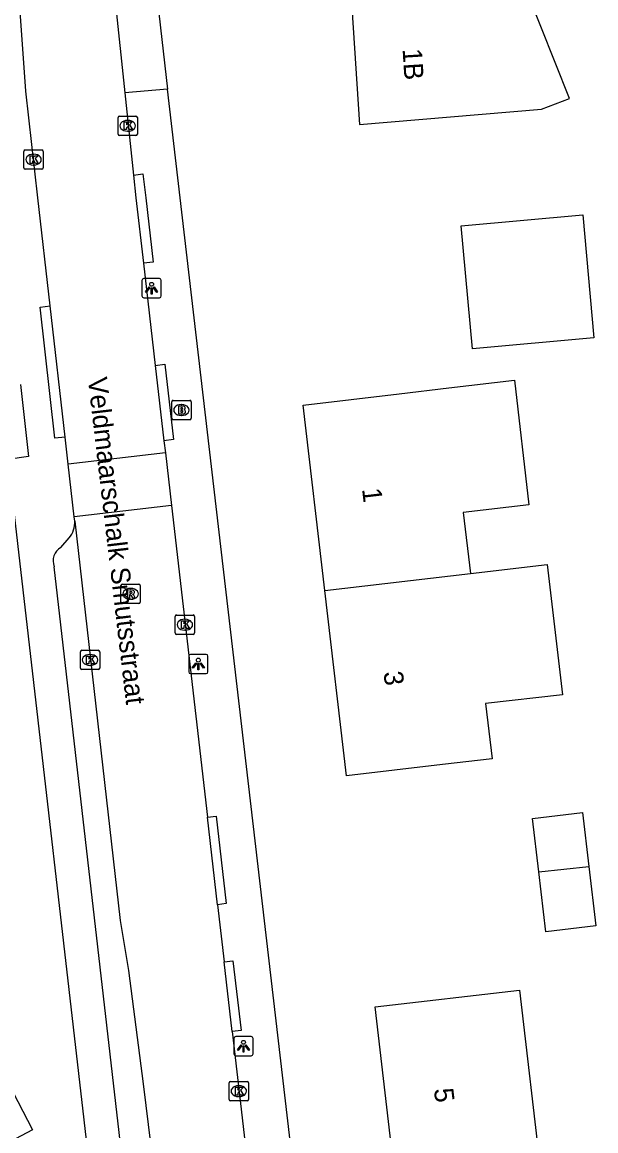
# Model space of a CAD drawing. Extents: x 163010 to 163853, y 382793 to 383982.
# Drawn here: x 163659.4 to 163689, y 383701.8 to 383759.1 of the extents above; entities that cross this region are included whole.
import ezdxf

# ---------------------------------------------------------------- set-up
doc = ezdxf.new("R2010")
doc.units = 0
for name, color, linetype in [('IMGEO_Brandkraan', 7, 'Continuous'), ('IMGEO_Kolk', 7, 'Continuous'), ('IMGEO_Lichtpunt', 7, 'Continuous'), ('IMGEO_Openbare_ruimte_label', 7, 'Continuous'), ('IMGEO_Pand', 7, 'Continuous'), ('IMGEO_Pand_nummerreeks', 7, 'Continuous'), ('IMGEO_Parkeervlak_open', 7, 'Continuous'), ('IMGEO_Rijbaan_lokaal_gesloten', 7, 'Continuous'), ('IMGEO_Rijbaan_lokaal_open', 7, 'Continuous'), ('IMGEO_Rioolput', 7, 'Continuous'), ('IMGEO_Voetpad_open', 7, 'Continuous')]:
    doc.layers.add(name, color=color, linetype=linetype)

msp = doc.modelspace()

# ---------------------------------------------------------------- linework, layer by layer
at = {"layer": 'IMGEO_Brandkraan'}
for p, q in [((163667.121, 383738.609), (163667.121, 383739.461)), ((163667.196, 383739.535), (163668.048, 383739.535)), ((163668.122, 383739.461), (163668.122, 383738.609)), ((163667.609, 383739.315), (163667.634, 383739.315)), ((163668.048, 383738.535), (163667.196, 383738.535)), ((163667.632, 383738.755), (163667.607, 383738.755))]:
    msp.add_line(p, q, dxfattribs=at)
for points in [[(163667.121, 383738.609), (163667.121, 383739.461)], [(163667.196, 383739.535), (163668.048, 383739.535)], [(163668.122, 383739.461), (163668.122, 383738.609)], [(163667.469, 383739.235), (163667.469, 383738.835), (163667.682, 383738.835)], [(163667.7, 383739.235), (163667.469, 383739.235)], [(163667.648, 383739.154), (163667.594, 383739.154), (163667.594, 383739.078)], [(163667.594, 383739.078), (163667.647, 383739.078)], [(163667.656, 383739.002), (163667.594, 383739.002), (163667.594, 383738.921)], [(163667.594, 383738.921), (163667.656, 383738.921)], [(163668.048, 383738.535), (163667.196, 383738.535)]]:
    msp.add_lwpolyline(points, dxfattribs=at)
for centre, radius, start, end in [((163667.198, 383739.459), 0.0765, 91.55205, 178.44795), ((163667.198, 383739.459), 0.0765, 91.55205, 178.44795), ((163668.046, 383739.459), 0.0765, 1.55205, 88.44795), ((163668.046, 383739.459), 0.0765, 1.55205, 88.44795), ((163667.649, 383739.116), 0.0379, 267.82845, 90.93552), ((163667.657, 383738.961), 0.0404, 269.87594, 90.50774), ((163667.688, 383739.086), 0.251, 268.66757, 293.53466), ((163667.704, 383739.09), 0.145, 59.4692, 91.53667), ((163667.729, 383739.137), 0.0922, 285.51372, 58.15012), ((163667.734, 383738.945), 0.105, 301.31148, 78.98903), ((163667.198, 383738.611), 0.0765, 181.55205, 268.44795), ((163667.198, 383738.611), 0.0765, 181.55205, 268.44795), ((163668.046, 383738.611), 0.0765, 271.55205, 358.44795), ((163668.046, 383738.611), 0.0765, 271.55205, 358.44795)]:
    msp.add_arc(centre, radius, start, end, dxfattribs=at)
for centre, major_axis, ratio, start_param, end_param in [((163667.608, 383739.035), (-0.387, 0.002), 0.722429, 4.712389, 7.853982), ((163667.633, 383739.035), (-0.39, 0.002), 0.717154, 1.570796, 4.712389)]:
    msp.add_ellipse(centre, major_axis=major_axis, ratio=ratio, start_param=start_param, end_param=end_param, dxfattribs=at)
at = {"layer": 'IMGEO_Kolk'}
for p, q in [((163664.342, 383753.304), (163664.342, 383754.156)), ((163664.417, 383754.23), (163665.269, 383754.23)), ((163664.83, 383754.01), (163664.855, 383754.01)), ((163665.343, 383754.156), (163665.343, 383753.304)), ((163665.269, 383753.23), (163664.417, 383753.23)), ((163664.853, 383753.45), (163664.828, 383753.45)), ((163659.474, 383751.555), (163659.474, 383752.407)), ((163659.549, 383752.481), (163660.401, 383752.481)), ((163659.962, 383752.261), (163659.987, 383752.261)), ((163660.475, 383752.407), (163660.475, 383751.555)), ((163660.401, 383751.481), (163659.549, 383751.481)), ((163659.985, 383751.701), (163659.96, 383751.701)), ((163667.298, 383727.511), (163667.298, 383728.363)), ((163667.373, 383728.437), (163668.225, 383728.437)), ((163667.786, 383728.217), (163667.811, 383728.217)), ((163668.299, 383728.363), (163668.299, 383727.511)), ((163668.225, 383727.437), (163667.373, 383727.437)), ((163667.809, 383727.657), (163667.784, 383727.657)), ((163662.394, 383725.687), (163662.394, 383726.539)), ((163662.469, 383726.613), (163663.321, 383726.613)), ((163662.882, 383726.393), (163662.907, 383726.393)), ((163663.395, 383726.539), (163663.395, 383725.687)), ((163662.905, 383725.833), (163662.88, 383725.833)), ((163663.321, 383725.613), (163662.469, 383725.613)), ((163670.086, 383703.394), (163670.086, 383704.246)), ((163670.161, 383704.32), (163671.013, 383704.32)), ((163670.574, 383704.1), (163670.599, 383704.1)), ((163671.087, 383704.246), (163671.087, 383703.394)), ((163671.013, 383703.32), (163670.161, 383703.32)), ((163670.597, 383703.54), (163670.572, 383703.54))]:
    msp.add_line(p, q, dxfattribs=at)
for points in [[(163664.342, 383753.304), (163664.342, 383754.156)], [(163664.417, 383754.23), (163665.269, 383754.23)], [(163664.663, 383753.93), (163664.786, 383753.93), (163664.786, 383753.779), (163664.916, 383753.93), (163665.08, 383753.93), (163664.934, 383753.779), (163665.087, 383753.53), (163664.935, 383753.53), (163664.85, 383753.694), (163664.786, 383753.627), (163664.786, 383753.53), (163664.663, 383753.53), (163664.663, 383753.93)], [(163665.343, 383754.156), (163665.343, 383753.304)], [(163665.269, 383753.23), (163664.417, 383753.23)], [(163659.474, 383751.555), (163659.474, 383752.407)], [(163659.549, 383752.481), (163660.401, 383752.481)], [(163659.795, 383752.181), (163659.918, 383752.181), (163659.918, 383752.03), (163660.048, 383752.181), (163660.212, 383752.181), (163660.066, 383752.03), (163660.219, 383751.781), (163660.067, 383751.781), (163659.982, 383751.945), (163659.918, 383751.878), (163659.918, 383751.781), (163659.795, 383751.781), (163659.795, 383752.181)], [(163660.475, 383752.407), (163660.475, 383751.555)], [(163660.401, 383751.481), (163659.549, 383751.481)], [(163667.298, 383727.511), (163667.298, 383728.363)], [(163667.373, 383728.437), (163668.225, 383728.437)], [(163667.619, 383728.137), (163667.742, 383728.137), (163667.742, 383727.986), (163667.872, 383728.137), (163668.036, 383728.137), (163667.89, 383727.986), (163668.043, 383727.737), (163667.891, 383727.737), (163667.806, 383727.901), (163667.742, 383727.834), (163667.742, 383727.737), (163667.619, 383727.737), (163667.619, 383728.137)], [(163668.299, 383728.363), (163668.299, 383727.511)], [(163668.225, 383727.437), (163667.373, 383727.437)], [(163662.394, 383725.687), (163662.394, 383726.539)], [(163662.469, 383726.613), (163663.321, 383726.613)], [(163662.715, 383726.313), (163662.838, 383726.313), (163662.838, 383726.162), (163662.968, 383726.313), (163663.132, 383726.313), (163662.986, 383726.162), (163663.139, 383725.913), (163662.987, 383725.913), (163662.902, 383726.077), (163662.838, 383726.01), (163662.838, 383725.913), (163662.715, 383725.913), (163662.715, 383726.313)], [(163663.395, 383726.539), (163663.395, 383725.687)], [(163663.321, 383725.613), (163662.469, 383725.613)], [(163670.086, 383703.394), (163670.086, 383704.246)], [(163670.161, 383704.32), (163671.013, 383704.32)], [(163670.407, 383704.02), (163670.53, 383704.02), (163670.53, 383703.869), (163670.66, 383704.02), (163670.824, 383704.02), (163670.678, 383703.869), (163670.831, 383703.62), (163670.679, 383703.62), (163670.594, 383703.784), (163670.53, 383703.717), (163670.53, 383703.62), (163670.407, 383703.62), (163670.407, 383704.02)], [(163671.087, 383704.246), (163671.087, 383703.394)], [(163671.013, 383703.32), (163670.161, 383703.32)]]:
    msp.add_lwpolyline(points, dxfattribs=at)
for centre, start, end in [((163664.419, 383754.154), 91.55205, 178.44795), ((163664.419, 383754.154), 91.55205, 178.44795), ((163665.267, 383754.154), 1.55205, 88.44795), ((163665.267, 383754.154), 1.55205, 88.44795), ((163664.419, 383753.306), 181.55205, 268.44795), ((163664.419, 383753.306), 181.55205, 268.44795), ((163665.267, 383753.306), 271.55205, 358.44795), ((163665.267, 383753.306), 271.55205, 358.44795), ((163659.551, 383752.405), 91.55205, 178.44795), ((163659.551, 383752.405), 91.55205, 178.44795), ((163660.399, 383752.405), 1.55205, 88.44795), ((163660.399, 383752.405), 1.55205, 88.44795), ((163659.551, 383751.557), 181.55205, 268.44795), ((163659.551, 383751.557), 181.55205, 268.44795), ((163660.399, 383751.557), 271.55205, 358.44795), ((163660.399, 383751.557), 271.55205, 358.44795), ((163667.375, 383728.361), 91.55205, 178.44795), ((163667.375, 383728.361), 91.55205, 178.44795), ((163668.223, 383728.361), 1.55205, 88.44795), ((163668.223, 383728.361), 1.55205, 88.44795), ((163667.375, 383727.513), 181.55205, 268.44795), ((163667.375, 383727.513), 181.55205, 268.44795), ((163668.223, 383727.513), 271.55205, 358.44795), ((163668.223, 383727.513), 271.55205, 358.44795), ((163662.471, 383726.537), 91.55205, 178.44795), ((163662.471, 383726.537), 91.55205, 178.44795), ((163663.319, 383726.537), 1.55205, 88.44795), ((163663.319, 383726.537), 1.55205, 88.44795), ((163662.471, 383725.689), 181.55205, 268.44795), ((163662.471, 383725.689), 181.55205, 268.44795), ((163663.319, 383725.689), 271.55205, 358.44795), ((163663.319, 383725.689), 271.55205, 358.44795), ((163670.163, 383704.244), 91.55205, 178.44795), ((163670.163, 383704.244), 91.55205, 178.44795), ((163671.011, 383704.244), 1.55205, 88.44795), ((163671.011, 383704.244), 1.55205, 88.44795), ((163670.163, 383703.396), 181.55205, 268.44795), ((163670.163, 383703.396), 181.55205, 268.44795), ((163671.011, 383703.396), 271.55205, 358.44795), ((163671.011, 383703.396), 271.55205, 358.44795)]:
    msp.add_arc(centre, 0.0765, start, end, dxfattribs=at)
for centre, major_axis, ratio, start_param, end_param in [((163664.829, 383753.73), (-0.387, 0.002), 0.722429, 4.712389, 7.853982), ((163664.854, 383753.73), (-0.39, 0.002), 0.717154, 1.570796, 4.712389), ((163659.961, 383751.981), (-0.387, 0.002), 0.722429, 4.712389, 7.853982), ((163659.986, 383751.981), (-0.39, 0.002), 0.717154, 1.570796, 4.712389), ((163667.785, 383727.937), (-0.387, 0.002), 0.722429, 4.712389, 7.853982), ((163667.81, 383727.937), (-0.39, 0.002), 0.717154, 1.570796, 4.712389), ((163662.881, 383726.113), (-0.387, 0.002), 0.722429, 4.712389, 7.853982), ((163662.906, 383726.113), (-0.39, 0.002), 0.717154, 1.570796, 4.712389), ((163670.573, 383703.82), (-0.387, 0.002), 0.722429, 4.712389, 7.853982), ((163670.598, 383703.82), (-0.39, 0.002), 0.717154, 1.570796, 4.712389)]:
    msp.add_ellipse(centre, major_axis=major_axis, ratio=ratio, start_param=start_param, end_param=end_param, dxfattribs=at)
at = {"layer": 'IMGEO_Lichtpunt'}
for p, q in [((163665.579, 383745.738), (163665.579, 383744.931)), ((163665.579, 383745.738), (163665.579, 383744.931)), ((163666.481, 383745.833), (163665.673, 383745.833)), ((163666.481, 383745.833), (163665.673, 383745.833)), ((163666.575, 383744.931), (163666.575, 383745.738)), ((163666.575, 383744.931), (163666.575, 383745.738)), ((163665.673, 383744.837), (163666.481, 383744.837)), ((163665.673, 383744.837), (163666.481, 383744.837)), ((163667.996, 383726.308), (163667.996, 383725.501)), ((163667.996, 383726.308), (163667.996, 383725.501)), ((163668.898, 383726.403), (163668.09, 383726.403)), ((163668.898, 383726.403), (163668.09, 383726.403)), ((163668.992, 383725.501), (163668.992, 383726.308)), ((163668.992, 383725.501), (163668.992, 383726.308)), ((163668.09, 383725.407), (163668.898, 383725.407)), ((163668.09, 383725.407), (163668.898, 383725.407)), ((163670.331, 383706.55), (163670.331, 383705.743)), ((163670.331, 383706.55), (163670.331, 383705.743)), ((163671.233, 383706.645), (163670.425, 383706.645)), ((163671.233, 383706.645), (163670.425, 383706.645)), ((163671.327, 383705.743), (163671.327, 383706.55)), ((163671.327, 383705.743), (163671.327, 383706.55)), ((163670.425, 383705.649), (163671.233, 383705.649)), ((163670.425, 383705.649), (163671.233, 383705.649))]:
    msp.add_line(p, q, dxfattribs=at)
for points in [[(163665.953, 383745.402), (163665.992, 383745.374), (163665.804, 383745.112), (163665.766, 383745.139), (163665.953, 383745.402)], [(163666.055, 383745.354), (163666.102, 383745.354), (163666.102, 383745.032), (163666.055, 383745.032), (163666.055, 383745.354)], [(163666.165, 383745.374), (163666.203, 383745.401), (163666.39, 383745.139), (163666.351, 383745.111), (163666.165, 383745.374)], [(163668.37, 383725.972), (163668.409, 383725.944), (163668.221, 383725.682), (163668.183, 383725.709), (163668.37, 383725.972)], [(163668.472, 383725.924), (163668.519, 383725.924), (163668.519, 383725.602), (163668.472, 383725.602), (163668.472, 383725.924)], [(163668.582, 383725.944), (163668.62, 383725.971), (163668.807, 383725.709), (163668.768, 383725.681), (163668.582, 383725.944)], [(163670.705, 383706.214), (163670.744, 383706.186), (163670.556, 383705.924), (163670.518, 383705.951), (163670.705, 383706.214)], [(163670.807, 383706.166), (163670.854, 383706.166), (163670.854, 383705.844), (163670.807, 383705.844), (163670.807, 383706.166)], [(163670.917, 383706.186), (163670.955, 383706.213), (163671.142, 383705.951), (163671.103, 383705.923), (163670.917, 383706.186)]]:
    msp.add_lwpolyline(points, dxfattribs=at)
for centre in [(163666.078, 383745.536), (163668.495, 383726.106), (163670.83, 383706.348)]:
    msp.add_circle(centre, 0.0994, dxfattribs=at)
for centre, start, end in [((163665.673, 383745.738), 90, 180), ((163665.673, 383745.738), 90, 180), ((163666.481, 383745.738), 0, 90), ((163666.481, 383745.738), 0, 90), ((163665.673, 383744.931), 180, 270), ((163665.673, 383744.931), 180, 270), ((163666.481, 383744.931), 270, 0), ((163666.481, 383744.931), 270, 360), ((163668.09, 383726.308), 90, 180), ((163668.09, 383726.308), 90, 180), ((163668.898, 383726.308), 0, 90), ((163668.898, 383726.308), 0, 90), ((163668.09, 383725.501), 180, 270), ((163668.09, 383725.501), 180, 270), ((163668.898, 383725.501), 270, 0), ((163668.898, 383725.501), 270, 360), ((163670.425, 383706.55), 90, 180), ((163670.425, 383706.55), 90, 180), ((163671.233, 383706.55), 0, 90), ((163671.233, 383706.55), 0, 90), ((163670.425, 383705.743), 180, 270), ((163670.425, 383705.743), 180, 270), ((163671.233, 383705.743), 270, 0), ((163671.233, 383705.743), 270, 360)]:
    msp.add_arc(centre, 0.0946, start, end, dxfattribs=at)
at = {"layer": 'IMGEO_Pand'}
for points in [[(163676.575, 383759.859), (163676.434, 383759.843), (163676.818, 383753.803), (163686.238, 383754.58), (163687.689, 383755.148), (163685.466, 383760.735)], [(163688.938, 383742.761), (163682.664, 383742.195), (163682.09, 383748.555), (163688.364, 383749.121), (163688.938, 383742.761)], [(163675.034, 383729.706), (163673.912, 383739.292), (163678.879, 383739.873), (163681.438, 383740.173), (163684.832, 383740.57), (163685.585, 383734.135), (163682.191, 383733.738), (163682.56, 383730.588)], [(163682.56, 383730.588), (163686.533, 383731.053), (163687.32, 383724.318), (163683.347, 383723.854), (163683.681, 383721.002), (163681.123, 383720.702), (163676.156, 383720.121), (163675.034, 383729.706)], [(163675.034, 383729.706), (163682.56, 383730.588)], [(163686.095, 383715.158), (163685.767, 383717.919), (163688.349, 383718.225), (163688.68, 383715.438)], [(163688.68, 383715.438), (163689.044, 383712.366), (163686.462, 383712.06), (163686.095, 383715.158)], [(163686.095, 383715.158), (163688.68, 383715.438)], [(163678.761, 383698.552), (163677.64, 383708.174), (163685.1, 383709.043), (163686.221, 383699.42)], [(163657.071, 383707.296), (163657.134, 383707.175), (163659.913, 383701.812), (163657.849, 383700.743)]]:
    msp.add_lwpolyline(points, dxfattribs=at)
at = {"layer": 'IMGEO_Parkeervlak_open'}
msp.add_lwpolyline([(163665.484, 383768.025), (163666.905, 383755.629)], dxfattribs=at)
at = {"layer": 'IMGEO_Rijbaan_lokaal_gesloten'}
for points in [[(163663.157, 383769.987), (163664.695, 383755.428)], [(163660.835, 383744.414), (163660.198, 383750), (163659.581, 383755.526), (163659.169, 383761.342), (163658.349, 383768.531)], [(163664.695, 383755.428), (163665.144, 383751.179)], [(163665.144, 383751.179), (163665.269, 383750), (163665.658, 383746.624)], [(163665.658, 383746.624), (163666.267, 383741.34)], [(163661.607, 383737.638), (163660.835, 383744.414)], [(163666.267, 383741.34), (163666.716, 383737.443)], [(163661.768, 383736.239), (163661.607, 383737.638)], [(163666.716, 383737.443), (163666.788, 383736.817)], [(163667.102, 383734.095), (163668.959, 383717.982)], [(163662.103, 383733.295), (163662.078, 383733.516)], [(163662.103, 383733.295), (163664.459, 383712.644), (163664.878, 383710.051), (163665.634, 383704.191), (163666.547, 383696.776)], [(163669.481, 383713.46), (163668.959, 383717.982)], [(163669.481, 383713.46), (163669.822, 383710.498)], [(163670.237, 383706.897), (163669.822, 383710.498)], [(163670.237, 383706.897), (163673.647, 383677.418)]]:
    msp.add_lwpolyline(points, dxfattribs=at)
at = {"layer": 'IMGEO_Rijbaan_lokaal_open'}
for points in [[(163666.788, 383736.817), (163661.768, 383736.239)], [(163666.788, 383736.817), (163667.102, 383734.095)], [(163662.078, 383733.516), (163661.768, 383736.239)], [(163667.102, 383734.095), (163662.078, 383733.516)]]:
    msp.add_lwpolyline(points, dxfattribs=at)
at = {"layer": 'IMGEO_Rioolput'}
for p, q in [((163664.492, 383729.104), (163664.492, 383729.956)), ((163664.567, 383730.03), (163665.419, 383730.03)), ((163664.98, 383729.81), (163665.005, 383729.81)), ((163665.493, 383729.956), (163665.493, 383729.104)), ((163665.003, 383729.25), (163664.978, 383729.25)), ((163665.419, 383729.03), (163664.567, 383729.03))]:
    msp.add_line(p, q, dxfattribs=at)
for points in [[(163664.492, 383729.104), (163664.492, 383729.956)], [(163664.567, 383730.03), (163665.419, 383730.03)], [(163665.081, 383729.728), (163664.829, 383729.73), (163664.829, 383729.33)], [(163665.007, 383729.649), (163664.953, 383729.649), (163664.953, 383729.568)], [(163665.493, 383729.956), (163665.493, 383729.104)], [(163664.829, 383729.33), (163664.953, 383729.33), (163664.953, 383729.492), (163664.964, 383729.492)], [(163664.953, 383729.568), (163665.005, 383729.568)], [(163665.011, 383729.463), (163665.082, 383729.33), (163665.222, 383729.33), (163665.157, 383729.456)], [(163665.419, 383729.03), (163664.567, 383729.03)]]:
    msp.add_lwpolyline(points, dxfattribs=at)
for centre, radius, start, end in [((163664.569, 383729.954), 0.0765, 91.55205, 178.44795), ((163664.569, 383729.954), 0.0765, 91.55205, 178.44795), ((163665.013, 383729.553), 0.0964, 77.00612, 93.18647), ((163665.08, 383729.618), 0.109, 350.36119, 89.41601), ((163665.417, 383729.954), 0.0765, 1.55205, 88.44795), ((163665.417, 383729.954), 0.0765, 1.55205, 88.44795), ((163664.569, 383729.106), 0.0765, 181.55205, 268.44795), ((163664.569, 383729.106), 0.0765, 181.55205, 268.44795), ((163664.963, 383729.439), 0.0533, 26.02933, 88.69889), ((163664.989, 383729.757), 0.19, 274.7715, 282.96867), ((163665.027, 383729.61), 0.0378, 276.66336, 79.67722), ((163665.078, 383729.618), 0.112, 277.58423, 350.98172), ((163665.062, 383729.403), 0.108, 29.51342, 73.79051), ((163665.417, 383729.106), 0.0765, 271.55205, 358.44795), ((163665.417, 383729.106), 0.0765, 271.55205, 358.44795)]:
    msp.add_arc(centre, radius, start, end, dxfattribs=at)
for centre, major_axis, ratio, start_param, end_param in [((163664.979, 383729.53), (-0.387, 0.002), 0.722429, 4.712389, 7.853982), ((163665.004, 383729.53), (-0.39, 0.002), 0.717154, 1.570796, 4.712389)]:
    msp.add_ellipse(centre, major_axis=major_axis, ratio=ratio, start_param=start_param, end_param=end_param, dxfattribs=at)
at = {"layer": 'IMGEO_Voetpad_open'}
for points in [[(163666.905, 383755.629), (163664.695, 383755.428)], [(163674.736, 383688.403), (163667.55, 383750), (163666.905, 383755.629)], [(163665.144, 383751.179), (163665.629, 383751.24), (163665.772, 383750), (163666.154, 383746.686), (163665.658, 383746.624)], [(163661.607, 383737.638), (163661.081, 383737.574), (163660.325, 383744.352), (163660.835, 383744.414)], [(163666.267, 383741.34), (163666.763, 383741.402), (163667.212, 383737.505), (163666.716, 383737.443)], [(163659.298, 383740.36), (163659.72, 383736.627), (163658.65, 383736.484), (163663.349, 383695.598)], [(163661.392, 383731.934), (163661.815, 383732.426)], [(163664.663, 383699.417), (163664.404, 383701.677), (163661.039, 383730.935)], [(163668.959, 383717.982), (163669.409, 383718.038), (163669.931, 383713.516), (163669.481, 383713.46)], [(163669.822, 383710.498), (163670.281, 383710.557), (163670.707, 383706.957), (163670.237, 383706.897)]]:
    msp.add_lwpolyline(points, dxfattribs=at)
for centre, radius, start, end in [((163660.876, 383733.219), 1.229, 319.8062, 3.52181), ((163661.799, 383731.228), 0.815, 119.97416, 201.10377)]:
    msp.add_arc(centre, radius, start, end, dxfattribs=at)

# ---------------------------------------------------------------- texts
at = {"layer": 'IMGEO_Openbare_ruimte_label'}
msp.add_text('Veldmaarschalk Smutsstraat', height=1, rotation=276.71988, dxfattribs=at).set_placement((163662.777, 383740.671))
msp.add_text('Veldmaarschalk Smutsstraat', height=1, rotation=276.71988, dxfattribs=at).set_placement((163662.777, 383740.671))
at = {"layer": 'IMGEO_Pand_nummerreeks'}
for s, rotation, p in [('1B', 273.53494, (163679.052, 383757.7)), ('1', 276.67619, (163676.956, 383734.952)), ('3', 276.67619, (163678.065, 383725.48)), ('5', 276.64419, (163680.671, 383703.927))]:
    msp.add_text(s, height=1, rotation=rotation, dxfattribs=at).set_placement(p)

doc.saveas('drawing.dxf')
